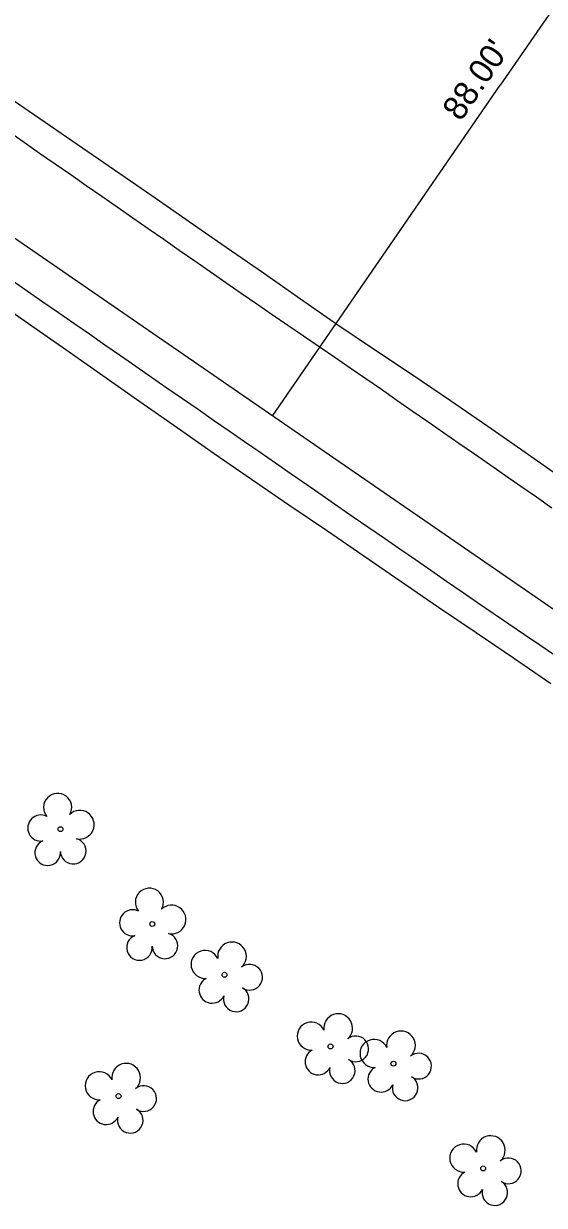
# Model space of a CAD drawing. Extents: x 1182322 to 1186765, y 572295 to 575411.
# Drawn here: x 1184850.6 to 1184919.4, y 574094.3 to 574250.6 of the extents above; entities that cross this region are included whole.
import ezdxf

# ---------------------------------------------------------------- set-up
doc = ezdxf.new("R2010")
doc.units = 0
for name, color, linetype in [('COGO Default Chain', 7, 'Continuous'), ('Exist Horizontal Alignment', 7, 'Continuous'), ('Exist Right of Way Width CELL', 7, 'Continuous'), ('Exist Roads EOP', 7, 'Continuous'), ('Exist Roads EOT', 7, 'Continuous'), ('Exist Vegetation Tree CELL', 7, 'Continuous')]:
    doc.layers.add(name, color=color, linetype=linetype)

msp = doc.modelspace()

# ---------------------------------------------------------------- linework, layer by layer
at = {"layer": 'COGO Default Chain'}
msp.add_line((1184719.29, 574311.8), (1184941.07, 574159.14), dxfattribs=at)
at = {"layer": 'Exist Horizontal Alignment'}
msp.add_line((1184719.29, 574311.8), (1184941.07, 574159.14), dxfattribs=at)
at = {"layer": 'Exist Right of Way Width CELL'}
for p in [(1184933.4, 574271.25), (1184883.51, 574198.76)]:
    msp.add_line(p, (1184913.61, 574242.49), dxfattribs=at)
at = {"layer": 'Exist Roads EOP'}
for points in [[(1184847.75, 574241.47), (1184852.69, 574238.08), (1184857.64, 574234.69), (1184862.58, 574231.29), (1184867.5, 574227.88), (1184872.43, 574224.46), (1184877.35, 574221.05), (1184882.28, 574217.64), (1184887.19, 574214.21), (1184892.1, 574210.77), (1184897.11, 574207.43), (1184902.09, 574204.13), (1184907.04, 574200.76), (1184911.98, 574197.36), (1184916.89, 574193.93), (1184921.81, 574190.5)], [(1184920.31, 574163.29), (1184915.35, 574166.66), (1184910.4, 574170.03), (1184905.44, 574173.4), (1184900.49, 574176.78), (1184895.54, 574180.16), (1184890.6, 574183.55), (1184885.65, 574186.94), (1184880.71, 574190.33), (1184875.77, 574193.72), (1184870.85, 574197.15), (1184865.94, 574200.58), (1184861.03, 574204.02), (1184856.12, 574207.45), (1184851.2, 574210.89), (1184846.29, 574214.32)]]:
    msp.add_lwpolyline(points, dxfattribs=at)
at = {"layer": 'Exist Roads EOT'}
for points in [[(1184920.44, 574186.54), (1184918.39, 574187.97), (1184916.34, 574189.4), (1184914.29, 574190.82), (1184912.23, 574192.24), (1184910.18, 574193.66), (1184908.13, 574195.08), (1184906.08, 574196.51), (1184904.02, 574197.93), (1184901.97, 574199.35), (1184899.92, 574200.78), (1184897.88, 574202.21), (1184895.82, 574203.64), (1184893.76, 574205.05), (1184891.71, 574206.47), (1184889.64, 574207.87), (1184887.57, 574209.27), (1184885.51, 574210.68), (1184883.45, 574212.1), (1184881.4, 574213.51), (1184879.34, 574214.93), (1184877.29, 574216.35), (1184875.23, 574217.77), (1184873.18, 574219.2), (1184871.13, 574220.62), (1184869.08, 574222.05), (1184867.04, 574223.48), (1184864.98, 574224.9), (1184862.93, 574226.32), (1184860.88, 574227.75), (1184858.83, 574229.18), (1184856.78, 574230.6), (1184854.73, 574232.03), (1184852.67, 574233.45), (1184850.63, 574234.88), (1184848.59, 574236.32)], [(1184920.92, 574166.97), (1184918.86, 574168.38), (1184916.8, 574169.78), (1184914.73, 574171.19), (1184912.67, 574172.6), (1184910.61, 574174.01), (1184908.55, 574175.42), (1184906.49, 574176.84), (1184904.44, 574178.26), (1184902.38, 574179.68), (1184900.32, 574181.09), (1184898.27, 574182.51), (1184896.21, 574183.92), (1184894.15, 574185.34), (1184892.1, 574186.76), (1184890.05, 574188.19), (1184888, 574189.61), (1184885.95, 574191.04), (1184883.89, 574192.46), (1184881.84, 574193.88), (1184879.79, 574195.3), (1184877.73, 574196.72), (1184875.68, 574198.14), (1184873.62, 574199.56), (1184871.57, 574200.98), (1184869.51, 574202.4), (1184867.46, 574203.82), (1184865.41, 574205.25), (1184863.36, 574206.67), (1184861.31, 574208.09), (1184859.25, 574209.52), (1184857.2, 574210.94), (1184855.15, 574212.36), (1184853.09, 574213.78), (1184851.04, 574215.21), (1184848.99, 574216.64)]]:
    msp.add_lwpolyline(points, dxfattribs=at)
at = {"layer": 'Exist Vegetation Tree CELL'}
for p, q in [((1184855.43, 574144.06), (1184855.43, 574144.06)), ((1184867.57, 574131.52), (1184867.57, 574131.52)), ((1184877.12, 574124.8), (1184877.12, 574124.8)), ((1184891.16, 574115.32), (1184891.16, 574115.32)), ((1184899.47, 574113.04), (1184899.47, 574113.04)), ((1184863.11, 574108.75), (1184863.11, 574108.75)), ((1184911.34, 574099.18), (1184911.34, 574099.18))]:
    msp.add_line(p, q, dxfattribs=at)
for centre in [(1184855.43, 574144.06), (1184867.57, 574131.52), (1184877.12, 574124.8), (1184891.16, 574115.32), (1184899.47, 574113.04), (1184863.11, 574108.75), (1184911.34, 574099.18)]:
    msp.add_circle(centre, 0.326, dxfattribs=at)
for centre, radius, start, end in [((1184855.05, 574146.93), 1.86, 330.1651, 219.7134), ((1184852.83, 574144.21), 1.73, 62.6636, 279.3457), ((1184857.98, 574144.65), 1.9, 257.1011, 134.1999), ((1184853.73, 574140.94), 1.69, 111.5671, 6.231), ((1184857.11, 574141.16), 1.7, 181.2822, 74.56), ((1184867.19, 574134.39), 1.86, 330.1651, 219.7134), ((1184864.97, 574131.67), 1.73, 62.6636, 279.3457), ((1184870.12, 574132.11), 1.9, 257.1011, 134.1999), ((1184865.87, 574128.4), 1.69, 111.5671, 6.231), ((1184869.25, 574128.62), 1.7, 181.2822, 74.56), ((1184878.12, 574127.22), 1.9, 311.5193, 188.6181), ((1184874.56, 574126.16), 1.86, 24.5833, 274.1316), ((1184880.45, 574124.47), 1.7, 235.7004, 128.9782), ((1184875.48, 574122.77), 1.73, 117.0818, 333.7639), ((1184878.67, 574121.6), 1.69, 165.9853, 60.6493), ((1184892.16, 574117.74), 1.9, 311.5193, 188.6181), ((1184888.6, 574116.68), 1.86, 24.5833, 274.1316), ((1184900.47, 574115.45), 1.9, 311.5193, 188.6181), ((1184894.49, 574115), 1.7, 235.7004, 128.9782), ((1184896.91, 574114.39), 1.86, 24.5833, 274.1316), ((1184889.52, 574113.29), 1.73, 117.0818, 333.7639), ((1184902.8, 574112.71), 1.7, 235.7004, 128.9782), ((1184864.11, 574111.17), 1.9, 311.5193, 188.6181), ((1184892.71, 574112.12), 1.69, 165.9853, 60.6493), ((1184860.55, 574110.11), 1.86, 24.5833, 274.1316), ((1184897.83, 574111.01), 1.73, 117.0818, 333.7639), ((1184901.02, 574109.83), 1.69, 165.9853, 60.6493), ((1184866.44, 574108.42), 1.7, 235.7004, 128.9782), ((1184861.47, 574106.72), 1.73, 117.0818, 333.7639), ((1184864.66, 574105.55), 1.69, 165.9853, 60.6493), ((1184912.35, 574101.6), 1.9, 311.5193, 188.6181), ((1184908.78, 574100.54), 1.86, 24.5833, 274.1316), ((1184914.68, 574098.86), 1.7, 235.7004, 128.9782), ((1184909.7, 574097.16), 1.73, 117.0818, 333.7639), ((1184912.89, 574095.98), 1.69, 165.9853, 60.6493)]:
    msp.add_arc(centre, radius, start, end, dxfattribs=at)

# ---------------------------------------------------------------- texts
at = {"layer": 'Exist Right of Way Width CELL'}
msp.add_text("88.00'", height=3.2, rotation=55.4598, dxfattribs=at).set_placement((1184908.37, 574237.57))

doc.saveas('drawing.dxf')
